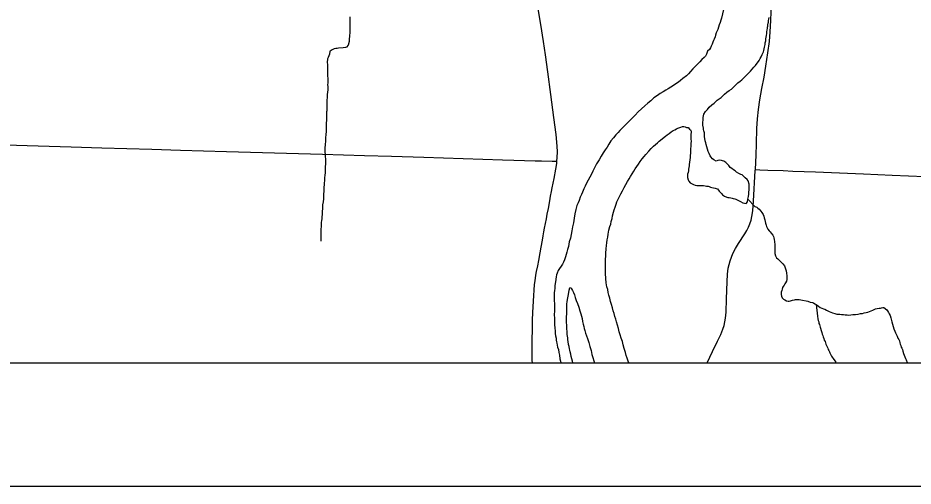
# Model space of a CAD drawing. Extents: x 2.1 to 73.9, y 4 to 26.
# Drawn here: x 46.811 to 47.537, y 18.005 to 18.385 of the extents above; entities that cross this region are included whole.
import ezdxf

# ---------------------------------------------------------------- set-up
doc = ezdxf.new("R2010")
doc.units = 0
for name, color, linetype in [('GM_X_County_Road', 7, 'Continuous'), ('GM_X_Major_River', 7, 'Continuous'), ('GM_X_Minor_River', 7, 'Continuous'), ('GM_X_Township_Road', 7, 'Continuous'), ('SH_Data', 7, 'Continuous')]:
    doc.layers.add(name, color=color, linetype=linetype)

msp = doc.modelspace()

# ---------------------------------------------------------------- linework, layer by layer
at = {"layer": 'GM_X_County_Road'}
for points in [[(47.24814, 18.26854), (47.24837, 18.27134), (47.24849, 18.27603), (47.24829, 18.28071), (47.2474, 18.29001), (47.24571, 18.3039), (47.2432, 18.32238), (47.24073, 18.34085), (47.2388, 18.35471), (47.23715, 18.36546), (47.23495, 18.37927), (47.23033, 18.40686)], [(47.40896, 18.26161), (47.40962, 18.2732), (47.40993, 18.28245), (47.41027, 18.29488), (47.41075, 18.30265), (47.41157, 18.31039), (47.41264, 18.3181), (47.41423, 18.32729), (47.41598, 18.3364), (47.41755, 18.34554), (47.4192, 18.35626), (47.42032, 18.36549), (47.42093, 18.37321), (47.42144, 18.38249), (47.42213, 18.39645)], [(47.22817, 18.10511), (47.22816, 18.10693), (47.22811, 18.11779), (47.22813, 18.12555), (47.2282, 18.13021), (47.22829, 18.13497), (47.22839, 18.13951), (47.22861, 18.14571), (47.22931, 18.15956), (47.22958, 18.16399), (47.23002, 18.16849), (47.23041, 18.1715), (47.23112, 18.17602), (47.23167, 18.17905), (47.23254, 18.18361), (47.23335, 18.18804), (47.23448, 18.19422), (47.23526, 18.19865), (47.23633, 18.20447), (47.23698, 18.20795), (47.23758, 18.21113), (47.23816, 18.21425), (47.23883, 18.21781), (47.23954, 18.22157), (47.24027, 18.22553), (47.24117, 18.23013), (47.24228, 18.23623), (47.24302, 18.24009), (47.24372, 18.2438), (47.24432, 18.24681), (47.24584, 18.25439), (47.2473, 18.26204), (47.24801, 18.26666), (47.24814, 18.26854)], [(47.36991, 18.10511), (47.37424, 18.1142), (47.37836, 18.12247), (47.38094, 18.12809), (47.38264, 18.1324), (47.38358, 18.13533), (47.38432, 18.13831), (47.38483, 18.14133), (47.38526, 18.14594), (47.3857, 18.15678), (47.38607, 18.17077), (47.38645, 18.17699), (47.38703, 18.18165), (47.38764, 18.18472), (47.38847, 18.18775), (47.38952, 18.19071), (47.39077, 18.19359), (47.39294, 18.19776), (47.39539, 18.20175), (47.40054, 18.20952), (47.40207, 18.21219), (47.40343, 18.21494), (47.40458, 18.21778), (47.4055, 18.22071), (47.40619, 18.2237), (47.40684, 18.22828), (47.40752, 18.23599), (47.40891, 18.26082), (47.40896, 18.26161)]]:
    msp.add_lwpolyline(points, dxfattribs=at)
at = {"layer": 'GM_X_Major_River'}
for points in [[(47.38301, 18.39135), (47.38147, 18.38432)], [(47.38147, 18.38432), (47.3809, 18.38261), (47.38052, 18.38071), (47.37975, 18.37881), (47.37918, 18.3771), (47.37842, 18.37501), (47.37727, 18.37236), (47.3767, 18.37046), (47.37631, 18.36913), (47.37555, 18.36742), (47.37517, 18.36628), (47.37459, 18.36495), (47.37402, 18.36324), (47.37326, 18.36172), (47.37249, 18.3602), (47.37173, 18.35888), (47.37021, 18.35755), (47.36925, 18.35508), (47.36849, 18.35356), (47.36735, 18.35243), (47.36563, 18.35091), (47.36392, 18.34902), (47.36201, 18.34712), (47.36011, 18.34504), (47.3584, 18.34314), (47.35649, 18.34105), (47.35478, 18.33916), (47.35306, 18.33764), (47.35021, 18.33556), (47.3483, 18.33386), (47.34659, 18.33253), (47.3445, 18.33102), (47.34259, 18.32969), (47.3405, 18.32837), (47.33841, 18.32704), (47.33631, 18.32591), (47.33422, 18.32459), (47.33193, 18.32326), (47.32965, 18.32156), (47.3266, 18.31967), (47.32432, 18.31739), (47.32184, 18.31531), (47.31937, 18.31323), (47.3167, 18.31076), (47.31404, 18.3083), (47.31156, 18.30565), (47.30908, 18.30318), (47.30661, 18.30091), (47.30451, 18.29864), (47.29918, 18.29333), (47.29766, 18.29162), (47.29575, 18.28973), (47.29385, 18.28745), (47.29194, 18.28499), (47.29022, 18.28233), (47.2887, 18.27987), (47.28717, 18.27759), (47.28546, 18.27512), (47.28393, 18.27247), (47.28222, 18.26962), (47.28012, 18.2664), (47.27859, 18.26298), (47.27726, 18.26032), (47.27611, 18.25786), (47.27478, 18.25558), (47.27344, 18.25311), (47.27211, 18.25064), (47.27096, 18.24818), (47.26982, 18.2459), (47.26886, 18.24343), (47.26791, 18.24134), (47.26695, 18.23926), (47.266, 18.2366), (47.26524, 18.2347), (47.26428, 18.23242), (47.26351, 18.22919), (47.26275, 18.22577), (47.26198, 18.22235), (47.26141, 18.21855), (47.26083, 18.21533), (47.26025, 18.2121), (47.25968, 18.20887), (47.2591, 18.20602), (47.25815, 18.20298), (47.25738, 18.19918), (47.2568, 18.1969), (47.25623, 18.19462), (47.25566, 18.19272), (47.25508, 18.19082), (47.25432, 18.18854), (47.25355, 18.18665), (47.2526, 18.18494), (47.25146, 18.18323), (47.25012, 18.18152), (47.24917, 18.17982), (47.24841, 18.17773), (47.24783, 18.17621), (47.24745, 18.17469), (47.24687, 18.1707), (47.24668, 18.16937), (47.24649, 18.16747)], [(47.40364, 18.34015), (47.40497, 18.34148), (47.4065, 18.343), (47.40783, 18.34451), (47.40897, 18.34584), (47.41202, 18.35001), (47.41298, 18.35153), (47.41374, 18.35305), (47.4145, 18.35476), (47.41508, 18.3559), (47.41546, 18.35703), (47.41584, 18.35817), (47.41622, 18.3595), (47.41642, 18.36083), (47.41661, 18.36197), (47.4168, 18.36311), (47.41699, 18.36425), (47.41737, 18.36596), (47.41757, 18.36767), (47.41776, 18.369), (47.41795, 18.37014), (47.41815, 18.37185), (47.41834, 18.37337), (47.41853, 18.37489), (47.41872, 18.37584), (47.41892, 18.37698), (47.41911, 18.37793), (47.41911, 18.37888), (47.4193, 18.38021), (47.41949, 18.38116), (47.41969, 18.3823), (47.41988, 18.38363), (47.42007, 18.38496)], [(47.37382, 18.2471), (47.37496, 18.24691), (47.37629, 18.24653), (47.37724, 18.24633), (47.37838, 18.24595), (47.37971, 18.24423), (47.38047, 18.24328), (47.3816, 18.24214), (47.38236, 18.24119), (47.38407, 18.24004), (47.38578, 18.23927), (47.38673, 18.23908), (47.38768, 18.23889), (47.3892, 18.23869), (47.39015, 18.2385), (47.3911, 18.23812), (47.39224, 18.23792), (47.39319, 18.23754), (47.39414, 18.23716), (47.39585, 18.23639), (47.39699, 18.23563), (47.3987, 18.23467), (47.40022, 18.23429), (47.40155, 18.23409), (47.40251, 18.23542), (47.40289, 18.2377), (47.40328, 18.23979), (47.40366, 18.24169), (47.40366, 18.24321), (47.40385, 18.24511), (47.40386, 18.2472), (47.40386, 18.24872), (47.40386, 18.24987), (47.40311, 18.25253), (47.40235, 18.25348), (47.40064, 18.25501), (47.39931, 18.25615), (47.39817, 18.2573), (47.39722, 18.25768), (47.39551, 18.25844), (47.3938, 18.25959), (47.39266, 18.26054), (47.39134, 18.2615), (47.39001, 18.26245), (47.38868, 18.26341), (47.38735, 18.26493), (47.3864, 18.26607), (47.38507, 18.26722), (47.38336, 18.26836), (47.38241, 18.26875), (47.38146, 18.26894), (47.38013, 18.26913), (47.37861, 18.26895), (47.37709, 18.26838), (47.37519, 18.26953), (47.37424, 18.27029), (47.37291, 18.27182), (47.37234, 18.27277), (47.37158, 18.27467), (47.37083, 18.27639), (47.37026, 18.27829), (47.36969, 18.28), (47.36913, 18.2819), (47.36875, 18.28342), (47.36837, 18.28495), (47.36781, 18.28837), (47.36781, 18.28932), (47.36762, 18.29046), (47.36762, 18.29141), (47.36724, 18.29312), (47.36706, 18.29407), (47.36687, 18.29521), (47.36649, 18.29769), (47.3665, 18.29978), (47.36669, 18.30187), (47.36669, 18.30377), (47.36689, 18.3051), (47.36727, 18.30643), (47.3686, 18.30871), (47.37013, 18.31041), (47.37165, 18.31231), (47.37374, 18.3142), (47.37546, 18.31553), (47.3766, 18.31648), (47.37812, 18.3178), (47.37965, 18.31894), (47.38117, 18.32007), (47.3825, 18.3214), (47.38403, 18.32272), (47.38593, 18.32424), (47.38783, 18.32575), (47.38955, 18.32689), (47.39164, 18.32878), (47.39317, 18.3303), (47.39488, 18.33182), (47.39659, 18.33333), (47.39812, 18.33447), (47.39945, 18.33579), (47.40078, 18.33712), (47.40231, 18.33864), (47.40364, 18.34015)], [(47.28739, 18.18179), (47.28739, 18.1835), (47.28739, 18.18502), (47.2874, 18.18673), (47.28759, 18.18901), (47.28779, 18.19148), (47.28779, 18.19395), (47.28799, 18.19737), (47.28818, 18.20003), (47.28857, 18.20231), (47.28876, 18.20459), (47.28933, 18.20687), (47.28972, 18.20934), (47.29029, 18.21238), (47.29106, 18.21542), (47.29182, 18.21751), (47.29221, 18.2196), (47.29278, 18.22188), (47.29317, 18.22416), (47.29393, 18.22701), (47.2945, 18.22891), (47.29527, 18.23119), (47.29603, 18.23346), (47.2968, 18.23536), (47.29775, 18.23764), (47.29871, 18.23973), (47.29985, 18.24201), (47.30119, 18.24447), (47.30252, 18.24713), (47.30386, 18.24941), (47.30519, 18.25206), (47.30672, 18.25415), (47.30786, 18.25605), (47.309, 18.25814), (47.31034, 18.26022), (47.31148, 18.26212), (47.31282, 18.26402), (47.31415, 18.2661), (47.31568, 18.26819), (47.3172, 18.27028), (47.31892, 18.27217), (47.32025, 18.27388), (47.32254, 18.27653), (47.32444, 18.27862), (47.32635, 18.28051), (47.32806, 18.28203), (47.32977, 18.28335), (47.33111, 18.28468), (47.33606, 18.28866), (47.33758, 18.28979), (47.3391, 18.29093), (47.34063, 18.29225), (47.34234, 18.2932), (47.34367, 18.29395), (47.345, 18.29471), (47.34614, 18.29509), (47.34767, 18.29584), (47.34862, 18.29603), (47.34995, 18.29641), (47.35109, 18.29659), (47.35204, 18.29621), (47.35318, 18.29583), (47.35451, 18.29563), (47.35546, 18.29449), (47.35641, 18.29392), (47.35698, 18.29277), (47.35678, 18.28935), (47.35678, 18.28631), (47.35696, 18.2846), (47.35677, 18.2827), (47.35658, 18.28061), (47.35638, 18.27852), (47.35638, 18.27662), (47.35599, 18.27149), (47.3558, 18.26959), (47.3556, 18.2675), (47.35541, 18.26579), (47.35522, 18.26465), (47.35502, 18.26332), (47.35483, 18.26199), (47.35464, 18.26047), (47.35445, 18.25914), (47.35406, 18.25781), (47.35387, 18.2561), (47.35406, 18.25515), (47.35444, 18.25325), (47.35501, 18.2521), (47.35614, 18.25096), (47.35766, 18.25), (47.3588, 18.24962), (47.36013, 18.24905), (47.36165, 18.24866), (47.36374, 18.24865), (47.36565, 18.24865), (47.36698, 18.24865), (47.36831, 18.24845), (47.36945, 18.24826), (47.37059, 18.24806), (47.37154, 18.24787), (47.37268, 18.24749), (47.37382, 18.2471)], [(47.3063, 18.10511), (47.30589, 18.10627), (47.30494, 18.10875), (47.30419, 18.11103), (47.30362, 18.11331), (47.30268, 18.11673), (47.30192, 18.11959), (47.30116, 18.12225), (47.30022, 18.12511), (47.29946, 18.12777), (47.29852, 18.13024), (47.29795, 18.13291), (47.29719, 18.13557), (47.29644, 18.13823), (47.29587, 18.14033), (47.29512, 18.14261), (47.29455, 18.14508), (47.2936, 18.14718), (47.29304, 18.14965), (47.29228, 18.15231), (47.29152, 18.1546), (47.29096, 18.15745), (47.2902, 18.15973), (47.28964, 18.16201), (47.28926, 18.1643), (47.28869, 18.16658), (47.28832, 18.1681), (47.28813, 18.16981), (47.28757, 18.17704), (47.28757, 18.17951), (47.28739, 18.18179)], [(47.24649, 18.16747), (47.24629, 18.16557), (47.2461, 18.16348), (47.24591, 18.16196), (47.2459, 18.15968), (47.2459, 18.15778), (47.2459, 18.15569), (47.24608, 18.15264), (47.24608, 18.1496), (47.24607, 18.14694), (47.24588, 18.14409), (47.24606, 18.14105), (47.24606, 18.1382), (47.24624, 18.13573), (47.24643, 18.13326), (47.24661, 18.13078), (47.2468, 18.12888), (47.24699, 18.12698), (47.24736, 18.12489), (47.24755, 18.12337), (47.24774, 18.12204), (47.24793, 18.1209), (47.2483, 18.11937), (47.24868, 18.11766), (47.24925, 18.11576), (47.24963, 18.11348), (47.25019, 18.1112), (47.25057, 18.10834), (47.25113, 18.10644), (47.25137, 18.10511)], [(47.26109, 18.10511), (47.26083, 18.10641), (47.26026, 18.10812), (47.2597, 18.11002), (47.25932, 18.11212), (47.25875, 18.11383), (47.25856, 18.11516), (47.25838, 18.1163), (47.258, 18.1182), (47.25762, 18.11992), (47.25724, 18.1222), (47.25706, 18.12372), (47.25687, 18.12524), (47.25668, 18.12657), (47.25649, 18.12809), (47.25631, 18.13018), (47.25612, 18.13285), (47.25613, 18.13551), (47.25594, 18.13779), (47.25595, 18.14007), (47.25595, 18.14235), (47.25614, 18.14463), (47.25615, 18.14786), (47.25615, 18.15014), (47.25616, 18.1528), (47.25635, 18.15451), (47.25673, 18.15641), (47.25731, 18.15907), (47.25769, 18.16192), (47.25808, 18.16401), (47.25846, 18.16572), (47.25941, 18.1661), (47.25998, 18.16496), (47.26074, 18.16362), (47.2615, 18.1621), (47.26225, 18.1602), (47.26301, 18.15791), (47.26377, 18.15544), (47.26471, 18.15297), (47.26585, 18.15011), (47.2668, 18.14726), (47.26755, 18.14459), (47.26849, 18.14098), (47.26887, 18.13851), (47.26925, 18.13623), (47.26981, 18.13451), (47.27019, 18.1328), (47.27076, 18.13109), (47.27133, 18.129), (47.27208, 18.1269), (47.27284, 18.12462), (47.27398, 18.12158), (47.27473, 18.11815), (47.27586, 18.11492), (47.27643, 18.11168), (47.27719, 18.10921), (47.27813, 18.10655), (47.27849, 18.10511)]]:
    msp.add_lwpolyline(points, dxfattribs=at)
at = {"layer": 'GM_X_Minor_River'}
for points in [[(47.08032, 18.38544), (47.08012, 18.38411), (47.08012, 18.38297), (47.08012, 18.38182), (47.08012, 18.38069), (47.08012, 18.37916), (47.08011, 18.37802), (47.0803, 18.37517), (47.08011, 18.37384), (47.0801, 18.37213), (47.07991, 18.37042), (47.07991, 18.36909), (47.07972, 18.36776), (47.07971, 18.36662), (47.07971, 18.36548), (47.07876, 18.36244), (47.07761, 18.36093), (47.07666, 18.36055), (47.07476, 18.36036), (47.07096, 18.36), (47.06982, 18.35981), (47.06886, 18.35981), (47.06753, 18.35944), (47.06601, 18.35868), (47.06506, 18.35811)], [(47.06506, 18.35811), (47.06411, 18.35755), (47.06372, 18.35508), (47.06277, 18.35242), (47.06219, 18.35147), (47.06219, 18.35052), (47.06181, 18.34919), (47.06181, 18.34805), (47.062, 18.34691), (47.06199, 18.34577), (47.06199, 18.34482), (47.06199, 18.34349), (47.06199, 18.34178), (47.06218, 18.34026), (47.06217, 18.33854), (47.06217, 18.33721), (47.06236, 18.33569), (47.06235, 18.33379), (47.06235, 18.33189), (47.06216, 18.33018), (47.06235, 18.32904), (47.06234, 18.3279), (47.06234, 18.32619), (47.06215, 18.32448), (47.06196, 18.32258), (47.06176, 18.3203), (47.06157, 18.31764), (47.06156, 18.31574), (47.06156, 18.31384), (47.06156, 18.31232), (47.06155, 18.31061), (47.06155, 18.30928), (47.06136, 18.30833), (47.06136, 18.3068), (47.06135, 18.30567), (47.06135, 18.30433), (47.06135, 18.30262), (47.06115, 18.29825), (47.06096, 18.29654), (47.06096, 18.29464), (47.06095, 18.29255), (47.06076, 18.29008), (47.06056, 18.28723), (47.06037, 18.28457), (47.06017, 18.28191), (47.05998, 18.27906), (47.05997, 18.27583), (47.06016, 18.27374), (47.06035, 18.27203), (47.06053, 18.27031), (47.06053, 18.26822), (47.06053, 18.26613), (47.06033, 18.26404), (47.06033, 18.26214), (47.06014, 18.26043), (47.06013, 18.25891), (47.05994, 18.2572), (47.05975, 18.25492), (47.05955, 18.25264), (47.05936, 18.25055), (47.05936, 18.24903), (47.05916, 18.2477), (47.05916, 18.2458), (47.05916, 18.2439), (47.05896, 18.242), (47.05896, 18.2401), (47.05877, 18.23782), (47.05857, 18.23535), (47.05819, 18.23307), (47.05799, 18.23003), (47.0578, 18.22756), (47.05779, 18.22509), (47.05741, 18.22338), (47.05741, 18.22166), (47.05721, 18.22034), (47.05702, 18.21863), (47.05702, 18.21691), (47.05702, 18.2152), (47.05682, 18.21368), (47.05682, 18.21216), (47.05682, 18.21083), (47.05663, 18.2095), (47.05662, 18.20779), (47.05662, 18.20646), (47.05662, 18.20513), (47.05681, 18.20418), (47.05681, 18.2038), (47.057, 18.2038)], [(47.40289, 18.2377), (47.40858, 18.23179), (47.4101, 18.23103), (47.41105, 18.23027), (47.412, 18.2295), (47.41333, 18.22798), (47.41409, 18.22683), (47.41523, 18.22531), (47.4158, 18.22398), (47.41617, 18.22246), (47.41655, 18.22093), (47.41693, 18.2196), (47.41731, 18.21808), (47.41768, 18.21656), (47.41806, 18.21542), (47.41844, 18.21428), (47.41901, 18.21332), (47.42015, 18.21199), (47.42091, 18.21104), (47.42186, 18.21008), (47.42318, 18.20837), (47.42356, 18.20742), (47.42394, 18.20628), (47.42432, 18.20495), (47.42451, 18.20323), (47.42469, 18.20076), (47.42469, 18.19772), (47.42468, 18.19601), (47.42468, 18.19468), (47.42468, 18.19373), (47.42525, 18.19183), (47.42619, 18.19011), (47.42714, 18.18916), (47.42866, 18.18802), (47.43018, 18.1863), (47.43132, 18.18535), (47.43246, 18.18363), (47.43284, 18.18268), (47.4334, 18.18116), (47.43397, 18.17945), (47.43435, 18.17754), (47.43453, 18.17564), (47.43453, 18.17412), (47.43453, 18.17241), (47.43434, 18.17108), (47.43338, 18.16994), (47.43281, 18.16899), (47.43224, 18.16805), (47.43148, 18.16691), (47.4311, 18.16596), (47.43071, 18.16463), (47.43033, 18.16368), (47.42995, 18.16235), (47.42995, 18.16121), (47.42994, 18.16026), (47.43013, 18.15912), (47.4307, 18.15779), (47.43184, 18.15664), (47.43298, 18.15607), (47.43412, 18.1553), (47.43545, 18.15492), (47.4364, 18.15492), (47.43754, 18.15529), (47.43906, 18.15567), (47.44058, 18.15605), (47.44154, 18.15623), (47.44325, 18.15642), (47.44458, 18.15622), (47.44591, 18.15603), (47.45142, 18.15487), (47.45351, 18.1543), (47.45522, 18.15391), (47.45617, 18.15353), (47.45712, 18.15277), (47.45826, 18.15219), (47.45921, 18.15162), (47.46016, 18.15086), (47.46149, 18.1499), (47.46282, 18.14933), (47.46415, 18.14875), (47.46529, 18.14837), (47.46662, 18.14761), (47.46871, 18.14665), (47.47023, 18.14607), (47.47156, 18.1455), (47.47327, 18.14492), (47.47498, 18.14454), (47.47631, 18.14434), (47.47745, 18.14434), (47.47878, 18.14415), (47.4803, 18.14414), (47.48182, 18.14395), (47.48353, 18.14394), (47.48467, 18.14375), (47.48639, 18.14394), (47.48791, 18.14412), (47.49019, 18.1443), (47.49228, 18.14449)], [(47.45826, 18.15219), (47.45938, 18.14287), (47.45957, 18.14078), (47.45976, 18.13926), (47.46033, 18.13812), (47.46052, 18.13698), (47.46089, 18.13603), (47.46127, 18.13489), (47.46146, 18.13393), (47.46184, 18.13298), (47.46241, 18.13108), (47.46278, 18.12956), (47.46316, 18.12823), (47.46354, 18.12728), (47.46392, 18.12613), (47.46449, 18.12461), (47.46487, 18.12347), (47.46543, 18.12233), (47.46581, 18.12119), (47.46619, 18.12023), (47.46695, 18.11852), (47.46771, 18.117), (47.46808, 18.11586), (47.46846, 18.11491), (47.46903, 18.11395), (47.46941, 18.113), (47.47017, 18.11148), (47.47074, 18.11053), (47.47131, 18.10958), (47.47206, 18.10843), (47.47339, 18.10672), (47.47415, 18.10558), (47.47441, 18.10511)], [(47.49228, 18.14449), (47.49418, 18.14486), (47.4957, 18.14505), (47.49722, 18.14542), (47.49875, 18.1458), (47.50027, 18.14618), (47.5016, 18.14655), (47.50274, 18.14712), (47.50407, 18.14768), (47.50541, 18.14825), (47.50636, 18.14863), (47.50769, 18.149), (47.50921, 18.14919), (47.51035, 18.14938), (47.5113, 18.14956), (47.51225, 18.14994), (47.5132, 18.14994), (47.51548, 18.14803), (47.51605, 18.14708), (47.517, 18.14575), (47.51757, 18.14479), (47.51814, 18.14346), (47.5187, 18.14156), (47.51965, 18.13832), (47.52021, 18.13623), (47.52078, 18.13452), (47.52135, 18.13262), (47.52192, 18.13053), (47.52267, 18.12919), (47.52324, 18.12824), (47.52381, 18.12672), (47.52457, 18.12501), (47.52533, 18.12386), (47.5257, 18.12272), (47.52608, 18.1212), (47.52646, 18.12025), (47.52684, 18.11911), (47.52722, 18.11777), (47.52779, 18.11682), (47.52816, 18.11568), (47.52854, 18.11435), (47.52911, 18.11264), (47.52968, 18.1113), (47.53024, 18.10978), (47.53062, 18.10845), (47.53119, 18.10731), (47.53214, 18.10521), (47.53218, 18.10511)]]:
    msp.add_lwpolyline(points, dxfattribs=at)
at = {"layer": 'GM_X_Township_Road'}
for points in [[(46.77506, 18.28251), (46.81868, 18.28107), (46.85441, 18.27992), (46.87927, 18.2792), (46.91967, 18.27816), (46.94297, 18.27745), (46.98026, 18.27628), (47.05794, 18.27402), (47.09212, 18.27301), (47.11387, 18.27237), (47.14028, 18.27161), (47.20398, 18.2696), (47.21329, 18.26923), (47.2305, 18.26877), (47.23547, 18.2687), (47.24427, 18.26855), (47.24582, 18.26855), (47.24814, 18.26854)], [(47.40896, 18.26161), (47.41249, 18.26149), (47.4191, 18.26126), (47.43151, 18.26075), (47.43925, 18.26039), (47.45785, 18.25972), (47.49664, 18.25811), (47.51992, 18.25715), (47.5463, 18.25605), (47.54735, 18.25603)]]:
    msp.add_lwpolyline(points, dxfattribs=at)
at = {"layer": 'SH_Data'}
for p, q in [((41.95853, 18.10511), (48.75853, 18.10511)), ((41.85853, 18.00511), (48.85853, 18.00511))]:
    msp.add_line(p, q, dxfattribs=at)

doc.saveas('drawing.dxf')
